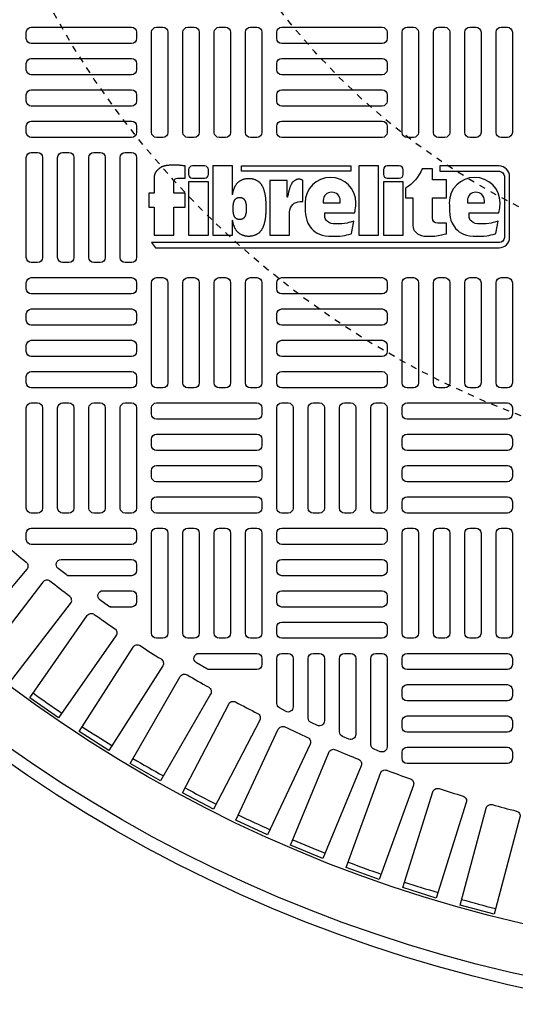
# Model space of a CAD drawing. Extents: x -169 to 7270, y -140 to 2984.
# Tile 665 of 718: x 6514 to 6522, y 1457 to 1472. Entities that reach past the tile are written whole.
import ezdxf

# ---------------------------------------------------------------- set-up
doc = ezdxf.new("R2010")
doc.units = 0
doc.header["$MEASUREMENT"] = 0
doc.linetypes.add('HIDDEN2', pattern=[0.28125, 0.1875, -0.09375])
doc.layers.get('DEFPOINTS').update_dxf_attribs({"linetype": 'CONTINUOUS'})
for name, color, linetype in [('TANK-MANHOLE-COVER-40', 2, 'CONTINUOUS'), ('TANK-MANHOLE-COVER-HATCH-40', 252, 'CONTINUOUS'), ('TANK-SLOPE', 3, 'CONTINUOUS')]:
    doc.layers.add(name, color=color, linetype=linetype)

msp = doc.modelspace()

# ---------------------------------------------------------------- linework, layer by layer
at = {"layer": 'DEFPOINTS', "color": 8, "linetype": 'HIDDEN2', "ltscale": 0.125}
msp.add_circle((6526.94351, 1479.01916), 14, dxfattribs=at)
msp.add_circle((6526.94351, 1479.01916), 14, dxfattribs=at)
at = {"layer": 'DEFPOINTS', "color": 8, "linetype": 'HIDDEN2', "ltscale": 0.5}
msp.add_circle((6526.94351, 1479.01916), 11, dxfattribs=at)
msp.add_circle((6526.94351, 1479.01916), 11, dxfattribs=at)
at = {"layer": 'TANK-MANHOLE-COVER-40', "color": 2}
for points in [[(6516.27442, 1469.65603), (6516.27442, 1469.40261), (6516.1929, 1469.40261), (6516.1929, 1469.1826), (6516.27442, 1469.1826), (6516.27442, 1468.74258), (6516.58441, 1468.74258), (6516.58441, 1469.1826), (6516.76264, 1469.1826), (6516.76264, 1469.40261), (6516.58441, 1469.40261), (6516.58441, 1469.57847, -0.41421356), (6516.644, 1469.63806), (6516.76264, 1469.63806), (6516.76264, 1469.82969)], [(6518.37104, 1469.34209), (6518.36525, 1469.34209), (6518.36525, 1469.60309), (6518.09403, 1469.60309), (6518.09403, 1468.74258), (6518.40402, 1468.74258), (6518.40402, 1469.10444, -0.41421356), (6518.57088, 1469.2713), (6518.61457, 1469.2713), (6518.61457, 1469.60309, 0.0155145), (6518.601, 1469.60992, 0.02473315), (6518.59216, 1469.61351, 0.00594575), (6518.5765, 1469.61878, 0.01286983), (6518.56917, 1469.62094, 0.04941398), (6518.55269, 1469.62364, 0.05392946), (6518.5374, 1469.62297, 0.03662736), (6518.5229, 1469.61965, 0.04256454), (6518.51103, 1469.61486, 0.00629057), (6518.50068, 1469.60946, 0.00887204), (6518.49345, 1469.60541, 0.00932127), (6518.48192, 1469.59837, 0.0097415), (6518.47114, 1469.59122, 0.02890609), (6518.46094, 1469.58325, 0.0276934), (6518.45131, 1469.57379, 0.02662994), (6518.44223, 1469.56271, 0.04164707), (6518.43745, 1469.55489, 0.00026461), (6518.4325, 1469.54504, 0.00016335), (6518.42449, 1469.52907, 0.00011601), (6518.41528, 1469.51067, 0.00066589), (6518.41368, 1469.50746, 0.03484259), (6518.41108, 1469.50117, 0.01415301), (6518.40624, 1469.48517, 0.00167588), (6518.40252, 1469.47129, -0.00303023), (6518.3988, 1469.45742, -0.00039822), (6518.39508, 1469.44393, 0.00072373), (6518.39136, 1469.43045, 0.0016601), (6518.38698, 1469.41422, 0.00669724), (6518.38596, 1469.41018, 0.00379394), (6518.38509, 1469.40644, 0.00069259), (6518.38055, 1469.38587, 0.00027186), (6518.38, 1469.38336, 0.00001963), (6518.37243, 1469.34871, 0.0026773), (6518.37136, 1469.34367, 0.00010127), (6518.37103, 1469.34209)]]:
    msp.add_lwpolyline(points, format="xyb", dxfattribs=at)
for points in [[(6520.76774, 1469.82969), (6520.76774, 1469.74627), (6521.70024, 1469.74627, -0.41421356), (6521.77876, 1469.66775), (6521.77876, 1468.7053, -0.41421356), (6521.70024, 1468.62678), (6516.23251, 1468.62678), (6516.29543, 1468.54336), (6521.69533, 1468.54336, 0.41421356), (6521.86219, 1468.71021), (6521.86219, 1469.66284, 0.41421356), (6521.69533, 1469.82969)], [(6516.87747, 1469.63806), (6517.06827, 1469.63806, 0.41421356), (6517.12787, 1469.69765), (6517.12787, 1469.7701, 0.41421356), (6517.06827, 1469.82969), (6516.87747, 1469.82969, 0.41421356), (6516.81788, 1469.7701), (6516.81788, 1469.69765, 0.41421356)], [(6519.93792, 1469.63806), (6520.12873, 1469.63806, 0.41421356), (6520.18832, 1469.69765), (6520.18832, 1469.7701, 0.41421356), (6520.12873, 1469.82969), (6519.93792, 1469.82969, 0.41421356), (6519.87833, 1469.7701), (6519.87833, 1469.69765, 0.41421356)], [(6520.86855, 1468.76586), (6520.86855, 1468.92941), (6520.73174, 1468.92941, -0.41421356), (6520.64831, 1469.01284), (6520.64831, 1469.32998), (6520.86855, 1469.32998), (6520.86855, 1469.61069), (6520.64831, 1469.61069), (6520.64831, 1469.78461), (6520.48889, 1469.78461, -0.16186788), (6520.22693, 1469.48171), (6520.22693, 1469.32872), (6520.33832, 1469.32872), (6520.33832, 1468.894), (6520.34454, 1468.86155), (6520.35208, 1468.83607), (6520.36368, 1468.81579), (6520.37875, 1468.79783), (6520.39615, 1468.78103), (6520.41644, 1468.76423), (6520.43499, 1468.75206), (6520.4779, 1468.73468), (6520.51443, 1468.72773), (6520.54632, 1468.72426), (6520.57357, 1468.72426), (6520.61009, 1468.72426), (6520.64778, 1468.72426), (6520.67909, 1468.72657), (6520.71156, 1468.73063), (6520.73765, 1468.73584), (6520.76606, 1468.7428), (6520.79563, 1468.74917), (6520.83274, 1468.75786)], [(6519.41413, 1468.96268), (6519.36259, 1468.94821), (6519.33511, 1468.93997), (6519.30672, 1468.93265), (6519.26824, 1468.92533), (6519.22519, 1468.92075), (6519.17298, 1468.91892), (6519.1345, 1468.91801), (6519.09145, 1468.92167), (6519.05664, 1468.92808), (6519.02183, 1468.93997), (6518.99527, 1468.96011), (6518.97781, 1468.97763), (6518.96328, 1469.00269), (6518.95853, 1469.02099), (6518.95853, 1469.09436), (6519.42511, 1469.09436), (6519.43259, 1469.11697), (6519.4361, 1469.13801), (6519.44117, 1469.17151), (6519.44429, 1469.19684), (6519.44546, 1469.22099), (6519.44637, 1469.25017, 1), (6518.64818, 1469.25017), (6518.6487, 1469.21022), (6518.64963, 1469.16124), (6518.6487, 1469.11965), (6518.6561, 1469.06697), (6518.6635, 1469.02168), (6518.67275, 1468.98009), (6518.69033, 1468.93203), (6518.70605, 1468.90338), (6518.72733, 1468.87381), (6518.74768, 1468.84608), (6518.77543, 1468.81836), (6518.8041, 1468.7971), (6518.83833, 1468.77492), (6518.87255, 1468.75828), (6518.91695, 1468.74165), (6518.96505, 1468.73148), (6519.02333, 1468.72501), (6519.08438, 1468.72409), (6519.13618, 1468.72409), (6519.1926, 1468.72778), (6519.23608, 1468.73333), (6519.27123, 1468.73795), (6519.30268, 1468.74627), (6519.33505, 1468.75366), (6519.37113, 1468.76475), (6519.37855, 1468.76821)], [(6521.22458, 1469.02099), (6521.22458, 1469.09436), (6521.69116, 1469.09436), (6521.69864, 1469.11697), (6521.70215, 1469.13801), (6521.70722, 1469.17151), (6521.71034, 1469.19684), (6521.71151, 1469.22099), (6521.71242, 1469.25017, 1), (6520.91423, 1469.25017), (6520.91476, 1469.21022), (6520.91568, 1469.16124), (6520.91476, 1469.11965), (6520.92216, 1469.06697), (6520.92956, 1469.02168), (6520.93881, 1468.98009), (6520.95638, 1468.93203), (6520.97211, 1468.90338), (6520.99338, 1468.87381), (6521.01373, 1468.84608), (6521.04148, 1468.81836), (6521.07016, 1468.7971), (6521.10438, 1468.77492), (6521.13861, 1468.75828), (6521.18301, 1468.74165), (6521.23111, 1468.73148), (6521.28938, 1468.72501), (6521.35043, 1468.72409), (6521.40223, 1468.72409), (6521.45866, 1468.72778), (6521.50213, 1468.73333), (6521.53728, 1468.73795), (6521.56873, 1468.74627), (6521.60111, 1468.75366), (6521.63718, 1468.76475), (6521.6446, 1468.76821), (6521.68018, 1468.96268), (6521.62865, 1468.94821), (6521.60117, 1468.93997), (6521.57277, 1468.93265), (6521.5343, 1468.92533), (6521.49124, 1468.92075), (6521.43903, 1468.91892), (6521.40056, 1468.91801), (6521.3575, 1468.92167), (6521.32269, 1468.92808), (6521.28788, 1468.93997), (6521.26132, 1468.96011), (6521.24386, 1468.97763), (6521.22934, 1469.00269)], [(6519.19934, 1469.25017), (6519.19934, 1469.28485, 1), (6518.93258, 1469.28485), (6518.93258, 1469.25017)], [(6521.46539, 1469.25017), (6521.46539, 1469.28485, 1), (6521.19863, 1469.28485), (6521.19863, 1469.25017)]]:
    msp.add_lwpolyline(points, format="xyb", close=True, dxfattribs=at)
for points in [[(6516.76264, 1469.82969), (6516.74498, 1469.832), (6516.72954, 1469.83397), (6516.71602, 1469.83566), (6516.70412, 1469.83707), (6516.69354, 1469.83825), (6516.68398, 1469.83923), (6516.67516, 1469.84003), (6516.66676, 1469.84068), (6516.65854, 1469.84121), (6516.65044, 1469.84163), (6516.64243, 1469.84197), (6516.6345, 1469.84222), (6516.62662, 1469.84241), (6516.61879, 1469.84255), (6516.61098, 1469.84264), (6516.60318, 1469.84271), (6516.59535, 1469.84276), (6516.5875, 1469.84279), (6516.57959, 1469.84278), (6516.5716, 1469.84273), (6516.56352, 1469.84263), (6516.55532, 1469.84247), (6516.54699, 1469.84224), (6516.5385, 1469.84193), (6516.52985, 1469.84153), (6516.52111, 1469.84105), (6516.51237, 1469.84048), (6516.50371, 1469.83983), (6516.49522, 1469.8391), (6516.48698, 1469.8383), (6516.47909, 1469.83741), (6516.47162, 1469.83645), (6516.46465, 1469.83542), (6516.45813, 1469.83431), (6516.45202, 1469.83314), (6516.44627, 1469.83191), (6516.44082, 1469.83062), (6516.43561, 1469.82928), (6516.4306, 1469.82788), (6516.42574, 1469.82644), (6516.42096, 1469.82494), (6516.41627, 1469.82339), (6516.41166, 1469.82177), (6516.40712, 1469.82006), (6516.40264, 1469.81825), (6516.39823, 1469.81631), (6516.39387, 1469.81425), (6516.38956, 1469.81204), (6516.3853, 1469.80968), (6516.3811, 1469.80718), (6516.377, 1469.8046), (6516.37302, 1469.80195), (6516.36917, 1469.79927), (6516.36549, 1469.79659), (6516.36199, 1469.79395), (6516.35871, 1469.79138), (6516.35564, 1469.78891), (6516.35276, 1469.7865), (6516.34999, 1469.78411), (6516.34729, 1469.78172), (6516.3446, 1469.77929), (6516.34186, 1469.77677), (6516.33901, 1469.77414), (6516.336, 1469.77136), (6516.33278, 1469.76839), (6516.3294, 1469.76524), (6516.3259, 1469.76193), (6516.32233, 1469.75847), (6516.31875, 1469.75486), (6516.31521, 1469.75113), (6516.31175, 1469.74729), (6516.30843, 1469.74335), (6516.3053, 1469.73931), (6516.30234, 1469.73514), (6516.29955, 1469.73083), (6516.2969, 1469.72632), (6516.2944, 1469.72159), (6516.29203, 1469.7166), (6516.28977, 1469.71132), (6516.28761, 1469.70571), (6516.28554, 1469.69977), (6516.28357, 1469.69356), (6516.28171, 1469.68718), (6516.27997, 1469.68073), (6516.27836, 1469.67429), (6516.27689, 1469.66796), (6516.27557, 1469.66185), (6516.27442, 1469.65603)], [(6517.50753, 1469.37793), (6517.50753, 1469.82969), (6517.19754, 1469.82969), (6517.19754, 1468.74258), (6517.50753, 1468.74258), (6517.50753, 1468.98059)], [(6517.50753, 1469.37793), (6517.50834, 1469.3823), (6517.51009, 1469.39109), (6517.51192, 1469.39985), (6517.51385, 1469.40852), (6517.51584, 1469.41705), (6517.51788, 1469.42539), (6517.51999, 1469.43354), (6517.52217, 1469.4415), (6517.52443, 1469.44927), (6517.52677, 1469.45687), (6517.5292, 1469.46429), (6517.53174, 1469.47154), (6517.5344, 1469.47863), (6517.53717, 1469.48556), (6517.54006, 1469.49234), (6517.54309, 1469.49897), (6517.54624, 1469.50547), (6517.54954, 1469.51185), (6517.55298, 1469.5181), (6517.55658, 1469.52425), (6517.56032, 1469.5303), (6517.56423, 1469.53625), (6517.56829, 1469.54209), (6517.5725, 1469.5478), (6517.57686, 1469.55337), (6517.58137, 1469.55878), (6517.58602, 1469.56402), (6517.59082, 1469.56906), (6517.59574, 1469.5739), (6517.60081, 1469.57851), (6517.60602, 1469.58292), (6517.6114, 1469.58712), (6517.61696, 1469.59115), (6517.62272, 1469.59501), (6517.6287, 1469.59872), (6517.6349, 1469.6023), (6517.64136, 1469.60575), (6517.64808, 1469.60909), (6517.65503, 1469.61231), (6517.66219, 1469.61538), (6517.66952, 1469.61829), (6517.677, 1469.62101), (6517.6846, 1469.62354), (6517.69228, 1469.62584), (6517.70002, 1469.62791), (6517.70779, 1469.62972), (6517.71559, 1469.63127), (6517.72341, 1469.63258), (6517.73124, 1469.63364), (6517.73909, 1469.63445), (6517.74694, 1469.63503), (6517.75481, 1469.63538), (6517.76267, 1469.63549), (6517.77054, 1469.63538), (6517.7784, 1469.63503), (6517.78626, 1469.63445), (6517.79411, 1469.63364), (6517.80194, 1469.63258), (6517.80975, 1469.63127), (6517.81755, 1469.62972), (6517.82532, 1469.62791), (6517.83306, 1469.62584), (6517.84075, 1469.62354), (6517.84834, 1469.62101), (6517.85582, 1469.61829), (6517.86316, 1469.61538), (6517.87031, 1469.61231), (6517.87727, 1469.60909), (6517.88398, 1469.60575), (6517.89044, 1469.6023), (6517.89665, 1469.59872), (6517.90263, 1469.59501), (6517.90839, 1469.59115), (6517.91395, 1469.58712), (6517.91933, 1469.58292), (6517.92454, 1469.57851), (6517.9296, 1469.5739), (6517.93453, 1469.56906), (6517.93932, 1469.56402), (6517.94397, 1469.55878), (6517.94848, 1469.55337), (6517.95284, 1469.5478), (6517.95706, 1469.54209), (6517.96112, 1469.53625), (6517.96502, 1469.5303), (6517.96877, 1469.52425), (6517.97236, 1469.5181), (6517.9758, 1469.51185), (6517.9791, 1469.50547), (6517.98226, 1469.49897), (6517.98528, 1469.49234), (6517.98818, 1469.48556), (6517.99095, 1469.47863), (6517.9936, 1469.47154), (6517.99614, 1469.46429), (6517.99858, 1469.45687), (6518.00092, 1469.44927), (6518.00318, 1469.4415), (6518.00535, 1469.43354), (6518.00746, 1469.42539), (6518.00951, 1469.41705), (6518.0115, 1469.40852), (6518.01342, 1469.39985), (6518.01526, 1469.39109), (6518.017, 1469.3823), (6518.01863, 1469.37354), (6518.02013, 1469.36486), (6518.02149, 1469.35632), (6518.02269, 1469.34797), (6518.02372, 1469.33986), (6518.0246, 1469.33198), (6518.02536, 1469.32428), (6518.02602, 1469.31674), (6518.0266, 1469.30933), (6518.02713, 1469.30201), (6518.02762, 1469.29475), (6518.02811, 1469.28753), (6518.02861, 1469.28031), (6518.02912, 1469.27311), (6518.02963, 1469.26594), (6518.03014, 1469.25881), (6518.03063, 1469.25173), (6518.0311, 1469.24473), (6518.03155, 1469.23781), (6518.03195, 1469.23099), (6518.03231, 1469.22428), (6518.03263, 1469.21766), (6518.0329, 1469.21113), (6518.03312, 1469.20467), (6518.0333, 1469.19827), (6518.03343, 1469.19191), (6518.0335, 1469.18558), (6518.03353, 1469.17926), (6518.0335, 1469.17294), (6518.03343, 1469.16661), (6518.0333, 1469.16025), (6518.03312, 1469.15385), (6518.0329, 1469.14739), (6518.03263, 1469.14086), (6518.03231, 1469.13425), (6518.03195, 1469.12753), (6518.03155, 1469.12071), (6518.0311, 1469.11379), (6518.03063, 1469.10679), (6518.03014, 1469.09972), (6518.02963, 1469.09259), (6518.02912, 1469.08541), (6518.02861, 1469.07821), (6518.02811, 1469.07099), (6518.02762, 1469.06377), (6518.02713, 1469.05652), (6518.0266, 1469.0492), (6518.02602, 1469.04178), (6518.02536, 1469.03424), (6518.0246, 1469.02655), (6518.02372, 1469.01866), (6518.02269, 1469.01055), (6518.02149, 1469.00221), (6518.02013, 1468.99367), (6518.01863, 1468.98499), (6518.017, 1468.97622), (6518.01526, 1468.96743), (6518.01342, 1468.95868), (6518.0115, 1468.95), (6518.00951, 1468.94147), (6518.00746, 1468.93313), (6518.00535, 1468.92498), (6518.00318, 1468.91702), (6518.00092, 1468.90925), (6517.99858, 1468.90165), (6517.99614, 1468.89423), (6517.9936, 1468.88698), (6517.99095, 1468.87989), (6517.98818, 1468.87296), (6517.98528, 1468.86619), (6517.98226, 1468.85955), (6517.9791, 1468.85305), (6517.9758, 1468.84668), (6517.97236, 1468.84042), (6517.96877, 1468.83427), (6517.96502, 1468.82822), (6517.96112, 1468.82228), (6517.95706, 1468.81644), (6517.95284, 1468.81072), (6517.94848, 1468.80515), (6517.94397, 1468.79974), (6517.93932, 1468.7945), (6517.93453, 1468.78946), (6517.9296, 1468.78462), (6517.92454, 1468.78001), (6517.91933, 1468.77561), (6517.91395, 1468.7714), (6517.90839, 1468.76737), (6517.90263, 1468.76351), (6517.89665, 1468.7598), (6517.89044, 1468.75623), (6517.88398, 1468.75277), (6517.87727, 1468.74943), (6517.87031, 1468.74622), (6517.86316, 1468.74315), (6517.85582, 1468.74024), (6517.84834, 1468.73751), (6517.84075, 1468.73499), (6517.83306, 1468.73268), (6517.82532, 1468.73062), (6517.81755, 1468.72881), (6517.80975, 1468.72725), (6517.80194, 1468.72594), (6517.79411, 1468.72489), (6517.78626, 1468.72407), (6517.7784, 1468.72349), (6517.77054, 1468.72315), (6517.76267, 1468.72303), (6517.75481, 1468.72315), (6517.74694, 1468.72349), (6517.73909, 1468.72407), (6517.73124, 1468.72489), (6517.72341, 1468.72594), (6517.71559, 1468.72725), (6517.70779, 1468.72881), (6517.70002, 1468.73062), (6517.69228, 1468.73268), (6517.6846, 1468.73499), (6517.677, 1468.73751), (6517.66952, 1468.74024), (6517.66219, 1468.74315), (6517.65503, 1468.74622), (6517.64808, 1468.74943), (6517.64136, 1468.75277), (6517.6349, 1468.75623), (6517.6287, 1468.7598), (6517.62272, 1468.76351), (6517.61696, 1468.76737), (6517.6114, 1468.7714), (6517.60602, 1468.77561), (6517.60081, 1468.78001), (6517.59574, 1468.78462), (6517.59082, 1468.78946), (6517.58602, 1468.7945), (6517.58137, 1468.79974), (6517.57686, 1468.80515), (6517.5725, 1468.81072), (6517.56829, 1468.81644), (6517.56423, 1468.82228), (6517.56032, 1468.82822), (6517.55658, 1468.83427), (6517.55298, 1468.84042), (6517.54954, 1468.84668), (6517.54624, 1468.85305), (6517.54309, 1468.85955), (6517.54006, 1468.86619), (6517.53717, 1468.87296), (6517.5344, 1468.87989), (6517.53174, 1468.88698), (6517.5292, 1468.89423), (6517.52677, 1468.90165), (6517.52443, 1468.90925), (6517.52217, 1468.91702), (6517.51999, 1468.92498), (6517.51788, 1468.93313), (6517.51584, 1468.94147), (6517.51385, 1468.95), (6517.51192, 1468.95868), (6517.51009, 1468.96743), (6517.50834, 1468.97622), (6517.50753, 1468.98059)]]:
    msp.add_lwpolyline(points, dxfattribs=at)
for points in [[(6517.6481, 1469.74627), (6517.6481, 1469.82969), (6519.36636, 1469.82969), (6519.36636, 1469.74627)], [(6519.49275, 1468.74258), (6519.80273, 1468.74258), (6519.80273, 1469.82969), (6519.49275, 1469.82969)], [(6516.81788, 1468.74258), (6517.12787, 1468.74258), (6517.12787, 1469.58184), (6516.81788, 1469.58184)], [(6519.87833, 1468.74258), (6520.18832, 1468.74258), (6520.18832, 1469.58184), (6519.87833, 1469.58184)], [(6517.72347, 1469.14156), (6517.72331, 1469.13896), (6517.72314, 1469.13632), (6517.72296, 1469.13364), (6517.72277, 1469.13094), (6517.72258, 1469.12821), (6517.72238, 1469.12547), (6517.72219, 1469.12272), (6517.722, 1469.11996), (6517.72181, 1469.1172), (6517.72162, 1469.11443), (6517.72142, 1469.11164), (6517.7212, 1469.1088), (6517.72095, 1469.10592), (6517.72066, 1469.10298), (6517.72032, 1469.09997), (6517.71993, 1469.09687), (6517.71947, 1469.09368), (6517.71895, 1469.09042), (6517.71838, 1469.0871), (6517.71775, 1469.08376), (6517.71709, 1469.0804), (6517.71639, 1469.07705), (6517.71565, 1469.07374), (6517.71489, 1469.07048), (6517.71411, 1469.06729), (6517.7133, 1469.06418), (6517.71247, 1469.06114), (6517.71161, 1469.05817), (6517.71072, 1469.05527), (6517.70978, 1469.05243), (6517.70881, 1469.04966), (6517.7078, 1469.04695), (6517.70674, 1469.04431), (6517.70564, 1469.04172), (6517.70448, 1469.03918), (6517.70327, 1469.0367), (6517.70201, 1469.03426), (6517.7007, 1469.03187), (6517.69933, 1469.02952), (6517.6979, 1469.02721), (6517.6964, 1469.02494), (6517.69485, 1469.02271), (6517.69324, 1469.02053), (6517.69158, 1469.0184), (6517.68985, 1469.01633), (6517.68808, 1469.01433), (6517.68625, 1469.0124), (6517.68436, 1469.01056), (6517.68243, 1469.00879), (6517.68044, 1469.00711), (6517.67838, 1469.0055), (6517.67626, 1469.00397), (6517.67406, 1469.00249), (6517.67177, 1469.00107), (6517.6694, 1468.99971), (6517.66693, 1468.99839), (6517.66437, 1468.99711), (6517.66171, 1468.99588), (6517.65898, 1468.99471), (6517.65618, 1468.9936), (6517.65332, 1468.99256), (6517.65042, 1468.99159), (6517.64748, 1468.99071), (6517.64452, 1468.98992), (6517.64155, 1468.98923), (6517.63858, 1468.98864), (6517.63559, 1468.98814), (6517.6326, 1468.98773), (6517.6296, 1468.98742), (6517.6266, 1468.9872), (6517.62359, 1468.98707), (6517.62059, 1468.98703), (6517.61758, 1468.98707), (6517.61458, 1468.9872), (6517.61158, 1468.98742), (6517.60858, 1468.98773), (6517.60559, 1468.98814), (6517.6026, 1468.98864), (6517.59962, 1468.98923), (6517.59665, 1468.98992), (6517.5937, 1468.99071), (6517.59076, 1468.99159), (6517.58786, 1468.99256), (6517.585, 1468.9936), (6517.5822, 1468.99471), (6517.57946, 1468.99588), (6517.57681, 1468.99711), (6517.57424, 1468.99839), (6517.57178, 1468.99971), (6517.5694, 1469.00107), (6517.56712, 1469.00249), (6517.56492, 1469.00397), (6517.56279, 1469.0055), (6517.56074, 1469.00711), (6517.55875, 1469.00879), (6517.55681, 1469.01056), (6517.55493, 1469.0124), (6517.5531, 1469.01433), (6517.55132, 1469.01633), (6517.5496, 1469.0184), (6517.54793, 1469.02053), (6517.54632, 1469.02271), (6517.54477, 1469.02494), (6517.54328, 1469.02721), (6517.54185, 1469.02952), (6517.54048, 1469.03187), (6517.53916, 1469.03426), (6517.5379, 1469.0367), (6517.5367, 1469.03918), (6517.53554, 1469.04172), (6517.53443, 1469.04431), (6517.53338, 1469.04695), (6517.53236, 1469.04966), (6517.53139, 1469.05243), (6517.53046, 1469.05527), (6517.52957, 1469.05817), (6517.5287, 1469.06114), (6517.52787, 1469.06418), (6517.52707, 1469.06729), (6517.52629, 1469.07048), (6517.52553, 1469.07374), (6517.52479, 1469.07705), (6517.52409, 1469.0804), (6517.52342, 1469.08376), (6517.5228, 1469.0871), (6517.52223, 1469.09042), (6517.52171, 1469.09368), (6517.52125, 1469.09687), (6517.52086, 1469.09997), (6517.52052, 1469.10298), (6517.52023, 1469.10592), (6517.51998, 1469.1088), (6517.51976, 1469.11164), (6517.51955, 1469.11443), (6517.51937, 1469.1172), (6517.51918, 1469.11996), (6517.51899, 1469.12272), (6517.51879, 1469.12547), (6517.5186, 1469.12821), (6517.5184, 1469.13094), (6517.51821, 1469.13364), (6517.51803, 1469.13632), (6517.51787, 1469.13896), (6517.51771, 1469.14156), (6517.51757, 1469.14413), (6517.51745, 1469.14666), (6517.51735, 1469.14915), (6517.51726, 1469.15162), (6517.5172, 1469.15406), (6517.51715, 1469.15649), (6517.51712, 1469.15891), (6517.51711, 1469.16133), (6517.51712, 1469.16374), (6517.51715, 1469.16616), (6517.5172, 1469.16859), (6517.51726, 1469.17104), (6517.51735, 1469.1735), (6517.51745, 1469.176), (6517.51757, 1469.17852), (6517.51771, 1469.18109), (6517.51787, 1469.18369), (6517.51803, 1469.18634), (6517.51821, 1469.18901), (6517.5184, 1469.19172), (6517.5186, 1469.19444), (6517.51879, 1469.19718), (6517.51899, 1469.19993), (6517.51918, 1469.20269), (6517.51937, 1469.20545), (6517.51955, 1469.20822), (6517.51976, 1469.21102), (6517.51998, 1469.21385), (6517.52023, 1469.21673), (6517.52052, 1469.21967), (6517.52086, 1469.22268), (6517.52125, 1469.22578), (6517.52171, 1469.22897), (6517.52223, 1469.23223), (6517.5228, 1469.23555), (6517.52342, 1469.2389), (6517.52409, 1469.24225), (6517.52479, 1469.2456), (6517.52553, 1469.24891), (6517.52629, 1469.25217), (6517.52707, 1469.25536), (6517.52787, 1469.25847), (6517.5287, 1469.26151), (6517.52957, 1469.26448), (6517.53046, 1469.26739), (6517.53139, 1469.27022), (6517.53236, 1469.27299), (6517.53338, 1469.2757), (6517.53443, 1469.27835), (6517.53554, 1469.28094), (6517.5367, 1469.28347), (6517.5379, 1469.28595), (6517.53916, 1469.28839), (6517.54048, 1469.29078), (6517.54185, 1469.29313), (6517.54328, 1469.29544), (6517.54477, 1469.29771), (6517.54632, 1469.29994), (6517.54793, 1469.30213), (6517.5496, 1469.30425), (6517.55132, 1469.30632), (6517.5531, 1469.30832), (6517.55493, 1469.31025), (6517.55681, 1469.3121), (6517.55875, 1469.31386), (6517.56074, 1469.31554), (6517.56279, 1469.31715), (6517.56492, 1469.31869), (6517.56712, 1469.32016), (6517.5694, 1469.32158), (6517.57178, 1469.32295), (6517.57424, 1469.32426), (6517.57681, 1469.32554), (6517.57946, 1469.32677), (6517.5822, 1469.32794), (6517.585, 1469.32905), (6517.58786, 1469.3301), (6517.59076, 1469.33106), (6517.5937, 1469.33194), (6517.59665, 1469.33273), (6517.59962, 1469.33342), (6517.6026, 1469.33402), (6517.60559, 1469.33451), (6517.60858, 1469.33492), (6517.61158, 1469.33523), (6517.61458, 1469.33545), (6517.61758, 1469.33558), (6517.62059, 1469.33563), (6517.62359, 1469.33558), (6517.6266, 1469.33545), (6517.6296, 1469.33523), (6517.6326, 1469.33492), (6517.63559, 1469.33451), (6517.63858, 1469.33402), (6517.64155, 1469.33342), (6517.64452, 1469.33273), (6517.64748, 1469.33194), (6517.65042, 1469.33106), (6517.65332, 1469.3301), (6517.65618, 1469.32905), (6517.65898, 1469.32794), (6517.66171, 1469.32677), (6517.66437, 1469.32554), (6517.66693, 1469.32426), (6517.6694, 1469.32295), (6517.67177, 1469.32158), (6517.67406, 1469.32016), (6517.67626, 1469.31869), (6517.67838, 1469.31715), (6517.68044, 1469.31554), (6517.68243, 1469.31386), (6517.68436, 1469.3121), (6517.68625, 1469.31025), (6517.68808, 1469.30832), (6517.68985, 1469.30632), (6517.69158, 1469.30425), (6517.69324, 1469.30213), (6517.69485, 1469.29994), (6517.6964, 1469.29771), (6517.6979, 1469.29544), (6517.69933, 1469.29313), (6517.7007, 1469.29078), (6517.70201, 1469.28839), (6517.70327, 1469.28595), (6517.70448, 1469.28347), (6517.70564, 1469.28094), (6517.70674, 1469.27835), (6517.7078, 1469.2757), (6517.70881, 1469.27299), (6517.70978, 1469.27022), (6517.71072, 1469.26739), (6517.71161, 1469.26448), (6517.71247, 1469.26151), (6517.7133, 1469.25847), (6517.71411, 1469.25536), (6517.71489, 1469.25217), (6517.71565, 1469.24891), (6517.71639, 1469.2456), (6517.71709, 1469.24225), (6517.71775, 1469.2389), (6517.71838, 1469.23555), (6517.71895, 1469.23223), (6517.71947, 1469.22897), (6517.71993, 1469.22578), (6517.72032, 1469.22268), (6517.72066, 1469.21967), (6517.72095, 1469.21673), (6517.7212, 1469.21385), (6517.72142, 1469.21102), (6517.72162, 1469.20822), (6517.72181, 1469.20545), (6517.722, 1469.20269), (6517.72219, 1469.19993), (6517.72238, 1469.19718), (6517.72258, 1469.19444), (6517.72277, 1469.19172), (6517.72296, 1469.18901), (6517.72314, 1469.18634), (6517.72331, 1469.18369), (6517.72347, 1469.18109), (6517.7236, 1469.17852), (6517.72373, 1469.176), (6517.72383, 1469.1735), (6517.72391, 1469.17104), (6517.72398, 1469.16859), (6517.72403, 1469.16616), (6517.72406, 1469.16374), (6517.72407, 1469.16133), (6517.72406, 1469.15891), (6517.72403, 1469.15649), (6517.72398, 1469.15406), (6517.72391, 1469.15162), (6517.72383, 1469.14915), (6517.72373, 1469.14666), (6517.7236, 1469.14413)]]:
    msp.add_lwpolyline(points, close=True, dxfattribs=at)
at = {"layer": 'TANK-MANHOLE-COVER-40', "color": 4, "linetype": 'Continuous'}
msp.add_circle((6526.94428, 1479.01916), 22.63902, dxfattribs=at)
at = {"layer": 'TANK-MANHOLE-COVER-40', "color": 1, "linetype": 'Continuous'}
msp.add_circle((6526.94428, 1479.01916), 22.44094, dxfattribs=at)
at = {"layer": 'TANK-MANHOLE-COVER-40', "color": 2, "linetype": 'Continuous'}
msp.add_circle((6526.94428, 1479.01916), 21.65354, dxfattribs=at)
at = {"layer": 'TANK-MANHOLE-COVER-HATCH-40', "linetype": 'Continuous', "flags": 128}
for points in [[(6515.99939, 1471.83412, -0.41421356), (6515.92065, 1471.75538), (6514.34585, 1471.75538, -0.41421356), (6514.26711, 1471.83412), (6514.26711, 1471.93255, -0.41421356), (6514.34585, 1472.01129), (6515.92065, 1472.01129, -0.41421356), (6515.99939, 1471.93255)], [(6516.41278, 1472.01129, -0.41421356), (6516.49152, 1471.93255), (6516.49152, 1470.35774, -0.41421356), (6516.41278, 1470.279), (6516.31435, 1470.279, -0.41421356), (6516.23561, 1470.35774), (6516.23561, 1471.93255, -0.41421356), (6516.31435, 1472.01129)], [(6516.90491, 1472.01129, -0.41421356), (6516.98365, 1471.93255), (6516.98365, 1470.35774, -0.41421356), (6516.90491, 1470.279), (6516.80648, 1470.279, -0.41421356), (6516.72774, 1470.35774), (6516.72774, 1471.93255, -0.41421356), (6516.80648, 1472.01129)], [(6517.39703, 1472.01129, -0.41421356), (6517.47577, 1471.93255), (6517.47577, 1470.35774, -0.41421356), (6517.39703, 1470.279), (6517.29861, 1470.279, -0.41421356), (6517.21987, 1470.35774), (6517.21987, 1471.93255, -0.41421356), (6517.29861, 1472.01129)], [(6517.88916, 1472.01129, -0.41421356), (6517.9679, 1471.93255), (6517.9679, 1470.35774, -0.41421356), (6517.88916, 1470.279), (6517.79073, 1470.279, -0.41421356), (6517.71199, 1470.35774), (6517.71199, 1471.93255, -0.41421356), (6517.79073, 1472.01129)], [(6519.9364, 1471.83412, -0.41421356), (6519.85766, 1471.75538), (6518.28286, 1471.75538, -0.41421356), (6518.20412, 1471.83412), (6518.20412, 1471.93255, -0.41421356), (6518.28286, 1472.01129), (6519.85766, 1472.01129, -0.41421356), (6519.9364, 1471.93255)], [(6520.34979, 1472.01129, -0.41421356), (6520.42853, 1471.93255), (6520.42853, 1470.35774, -0.41421356), (6520.34979, 1470.279), (6520.25136, 1470.279, -0.41421356), (6520.17262, 1470.35774), (6520.17262, 1471.93255, -0.41421356), (6520.25136, 1472.01129)], [(6520.84191, 1472.01129, -0.41421356), (6520.92065, 1471.93255), (6520.92065, 1470.35774, -0.41421356), (6520.84191, 1470.279), (6520.74349, 1470.279, -0.41421356), (6520.66475, 1470.35774), (6520.66475, 1471.93255, -0.41421356), (6520.74349, 1472.01129)], [(6521.33404, 1472.01129, -0.41421356), (6521.41278, 1471.93255), (6521.41278, 1470.35774, -0.41421356), (6521.33404, 1470.279), (6521.23561, 1470.279, -0.41421356), (6521.15687, 1470.35774), (6521.15687, 1471.93255, -0.41421356), (6521.23561, 1472.01129)], [(6521.82617, 1472.01129, -0.41421356), (6521.90491, 1471.93255), (6521.90491, 1470.35774, -0.41421356), (6521.82617, 1470.279), (6521.72774, 1470.279, -0.41421356), (6521.649, 1470.35774), (6521.649, 1471.93255, -0.41421356), (6521.72774, 1472.01129)], [(6515.99939, 1471.34199, -0.41421356), (6515.92065, 1471.26325), (6514.34585, 1471.26325, -0.41421356), (6514.26711, 1471.34199), (6514.26711, 1471.44042, -0.41421356), (6514.34585, 1471.51916), (6515.92065, 1471.51916, -0.41421356), (6515.99939, 1471.44042)], [(6519.9364, 1471.34199, -0.41421356), (6519.85766, 1471.26325), (6518.28286, 1471.26325, -0.41421356), (6518.20412, 1471.34199), (6518.20412, 1471.44042, -0.41421356), (6518.28286, 1471.51916), (6519.85766, 1471.51916, -0.41421356), (6519.9364, 1471.44042)], [(6515.99939, 1470.84987, -0.41421356), (6515.92065, 1470.77113), (6514.34585, 1470.77113, -0.41421356), (6514.26711, 1470.84987), (6514.26711, 1470.94829, -0.41421356), (6514.34585, 1471.02703), (6515.92065, 1471.02703, -0.41421356), (6515.99939, 1470.94829)], [(6519.9364, 1470.84987, -0.41421356), (6519.85766, 1470.77113), (6518.28286, 1470.77113, -0.41421356), (6518.20412, 1470.84987), (6518.20412, 1470.94829, -0.41421356), (6518.28286, 1471.02703), (6519.85766, 1471.02703, -0.41421356), (6519.9364, 1470.94829)], [(6515.99939, 1470.35774, -0.41421356), (6515.92065, 1470.279), (6514.34585, 1470.279, -0.41421356), (6514.26711, 1470.35774), (6514.26711, 1470.45617, -0.41421356), (6514.34585, 1470.53491), (6515.92065, 1470.53491, -0.41421356), (6515.99939, 1470.45617)], [(6519.9364, 1470.35774, -0.41421356), (6519.85766, 1470.279), (6518.28286, 1470.279, -0.41421356), (6518.20412, 1470.35774), (6518.20412, 1470.45617, -0.41421356), (6518.28286, 1470.53491), (6519.85766, 1470.53491, -0.41421356), (6519.9364, 1470.45617)], [(6514.44428, 1470.04278, -0.41421356), (6514.52302, 1469.96404), (6514.52302, 1468.38924, -0.41421356), (6514.44428, 1468.3105), (6514.34585, 1468.3105, -0.41421356), (6514.26711, 1468.38924), (6514.26711, 1469.96404, -0.41421356), (6514.34585, 1470.04278)], [(6514.9364, 1470.04278, -0.41421356), (6515.01514, 1469.96404), (6515.01514, 1468.38924, -0.41421356), (6514.9364, 1468.3105), (6514.83798, 1468.3105, -0.41421356), (6514.75924, 1468.38924), (6514.75924, 1469.96404, -0.41421356), (6514.83798, 1470.04278)], [(6515.42853, 1470.04278, -0.41421356), (6515.50727, 1469.96404), (6515.50727, 1468.38924, -0.41421356), (6515.42853, 1468.3105), (6515.3301, 1468.3105, -0.41421356), (6515.25136, 1468.38924), (6515.25136, 1469.96404, -0.41421356), (6515.3301, 1470.04278)], [(6515.92065, 1470.04278, -0.41421356), (6515.99939, 1469.96404), (6515.99939, 1468.38924, -0.41421356), (6515.92065, 1468.3105), (6515.82223, 1468.3105, -0.41421356), (6515.74349, 1468.38924), (6515.74349, 1469.96404, -0.41421356), (6515.82223, 1470.04278)], [(6515.99939, 1467.89711, -0.41421356), (6515.92065, 1467.81837), (6514.34585, 1467.81837, -0.41421356), (6514.26711, 1467.89711), (6514.26711, 1467.99554, -0.41421356), (6514.34585, 1468.07428), (6515.92065, 1468.07428, -0.41421356), (6515.99939, 1467.99554)], [(6516.41278, 1468.07428, -0.41421356), (6516.49152, 1467.99554), (6516.49152, 1466.42073, -0.41421356), (6516.41278, 1466.34199), (6516.31435, 1466.34199, -0.41421356), (6516.23561, 1466.42073), (6516.23561, 1467.99554, -0.41421356), (6516.31435, 1468.07428)], [(6516.90491, 1468.07428, -0.41421356), (6516.98365, 1467.99554), (6516.98365, 1466.42073, -0.41421356), (6516.90491, 1466.34199), (6516.80648, 1466.34199, -0.41421356), (6516.72774, 1466.42073), (6516.72774, 1467.99554, -0.41421356), (6516.80648, 1468.07428)], [(6517.39703, 1468.07428, -0.41421356), (6517.47577, 1467.99554), (6517.47577, 1466.42073, -0.41421356), (6517.39703, 1466.34199), (6517.29861, 1466.34199, -0.41421356), (6517.21987, 1466.42073), (6517.21987, 1467.99554, -0.41421356), (6517.29861, 1468.07428)], [(6517.88916, 1468.07428, -0.41421356), (6517.9679, 1467.99554), (6517.9679, 1466.42073, -0.41421356), (6517.88916, 1466.34199), (6517.79073, 1466.34199, -0.41421356), (6517.71199, 1466.42073), (6517.71199, 1467.99554, -0.41421356), (6517.79073, 1468.07428)], [(6519.9364, 1467.89711, -0.41421356), (6519.85766, 1467.81837), (6518.28286, 1467.81837, -0.41421356), (6518.20412, 1467.89711), (6518.20412, 1467.99554, -0.41421356), (6518.28286, 1468.07428), (6519.85766, 1468.07428, -0.41421356), (6519.9364, 1467.99554)], [(6520.34979, 1468.07428, -0.41421356), (6520.42853, 1467.99554), (6520.42853, 1466.42073, -0.41421356), (6520.34979, 1466.34199), (6520.25136, 1466.34199, -0.41421356), (6520.17262, 1466.42073), (6520.17262, 1467.99554, -0.41421356), (6520.25136, 1468.07428)], [(6520.84191, 1468.07428, -0.41421356), (6520.92065, 1467.99554), (6520.92065, 1466.42073, -0.41421356), (6520.84191, 1466.34199), (6520.74349, 1466.34199, -0.41421356), (6520.66475, 1466.42073), (6520.66475, 1467.99554, -0.41421356), (6520.74349, 1468.07428)], [(6521.33404, 1468.07428, -0.41421356), (6521.41278, 1467.99554), (6521.41278, 1466.42073, -0.41421356), (6521.33404, 1466.34199), (6521.23561, 1466.34199, -0.41421356), (6521.15687, 1466.42073), (6521.15687, 1467.99554, -0.41421356), (6521.23561, 1468.07428)], [(6521.82617, 1468.07428, -0.41421356), (6521.90491, 1467.99554), (6521.90491, 1466.42073, -0.41421356), (6521.82617, 1466.34199), (6521.72774, 1466.34199, -0.41421356), (6521.649, 1466.42073), (6521.649, 1467.99554, -0.41421356), (6521.72774, 1468.07428)], [(6515.99939, 1467.40499, -0.41421356), (6515.92065, 1467.32625), (6514.34585, 1467.32625, -0.41421356), (6514.26711, 1467.40499), (6514.26711, 1467.50341, -0.41421356), (6514.34585, 1467.58215), (6515.92065, 1467.58215, -0.41421356), (6515.99939, 1467.50341)], [(6519.9364, 1467.40499, -0.41421356), (6519.85766, 1467.32625), (6518.28286, 1467.32625, -0.41421356), (6518.20412, 1467.40499), (6518.20412, 1467.50341, -0.41421356), (6518.28286, 1467.58215), (6519.85766, 1467.58215, -0.41421356), (6519.9364, 1467.50341)], [(6515.99939, 1466.91286, -0.41421356), (6515.92065, 1466.83412), (6514.34585, 1466.83412, -0.41421356), (6514.26711, 1466.91286), (6514.26711, 1467.01129, -0.41421356), (6514.34585, 1467.09003), (6515.92065, 1467.09003, -0.41421356), (6515.99939, 1467.01129)], [(6519.9364, 1466.91286, -0.41421356), (6519.85766, 1466.83412), (6518.28286, 1466.83412, -0.41421356), (6518.20412, 1466.91286), (6518.20412, 1467.01129, -0.41421356), (6518.28286, 1467.09003), (6519.85766, 1467.09003, -0.41421356), (6519.9364, 1467.01129)], [(6515.99939, 1466.42073, -0.41421356), (6515.92065, 1466.34199), (6514.34585, 1466.34199, -0.41421356), (6514.26711, 1466.42073), (6514.26711, 1466.51916, -0.41421356), (6514.34585, 1466.5979), (6515.92065, 1466.5979, -0.41421356), (6515.99939, 1466.51916)], [(6519.9364, 1466.42073, -0.41421356), (6519.85766, 1466.34199), (6518.28286, 1466.34199, -0.41421356), (6518.20412, 1466.42073), (6518.20412, 1466.51916, -0.41421356), (6518.28286, 1466.5979), (6519.85766, 1466.5979, -0.41421356), (6519.9364, 1466.51916)], [(6514.44428, 1466.10577, -0.41421356), (6514.52302, 1466.02703), (6514.52302, 1464.45223, -0.41421356), (6514.44428, 1464.37349), (6514.34585, 1464.37349, -0.41421356), (6514.26711, 1464.45223), (6514.26711, 1466.02703, -0.41421356), (6514.34585, 1466.10577)], [(6514.9364, 1466.10577, -0.41421356), (6515.01514, 1466.02703), (6515.01514, 1464.45223, -0.41421356), (6514.9364, 1464.37349), (6514.83798, 1464.37349, -0.41421356), (6514.75924, 1464.45223), (6514.75924, 1466.02703, -0.41421356), (6514.83798, 1466.10577)], [(6515.42853, 1466.10577, -0.41421356), (6515.50727, 1466.02703), (6515.50727, 1464.45223, -0.41421356), (6515.42853, 1464.37349), (6515.3301, 1464.37349, -0.41421356), (6515.25136, 1464.45223), (6515.25136, 1466.02703, -0.41421356), (6515.3301, 1466.10577)], [(6515.92065, 1466.10577, -0.41421356), (6515.99939, 1466.02703), (6515.99939, 1464.45223, -0.41421356), (6515.92065, 1464.37349), (6515.82223, 1464.37349, -0.41421356), (6515.74349, 1464.45223), (6515.74349, 1466.02703, -0.41421356), (6515.82223, 1466.10577)], [(6516.23561, 1466.02703, -0.41421356), (6516.31435, 1466.10577), (6517.88916, 1466.10577, -0.41421356), (6517.9679, 1466.02703), (6517.9679, 1465.92861, -0.41421356), (6517.88916, 1465.84987), (6516.31435, 1465.84987, -0.41421356), (6516.23561, 1465.92861)], [(6518.38128, 1466.10577, -0.41421356), (6518.46002, 1466.02703), (6518.46002, 1464.45223, -0.41421356), (6518.38128, 1464.37349), (6518.28286, 1464.37349, -0.41421356), (6518.20412, 1464.45223), (6518.20412, 1466.02703, -0.41421356), (6518.28286, 1466.10577)], [(6518.87341, 1466.10577, -0.41421356), (6518.95215, 1466.02703), (6518.95215, 1464.45223, -0.41421356), (6518.87341, 1464.37349), (6518.77498, 1464.37349, -0.41421356), (6518.69624, 1464.45223), (6518.69624, 1466.02703, -0.41421356), (6518.77498, 1466.10577)], [(6519.36554, 1466.10577, -0.41421356), (6519.44428, 1466.02703), (6519.44428, 1464.45223, -0.41421356), (6519.36554, 1464.37349), (6519.26711, 1464.37349, -0.41421356), (6519.18837, 1464.45223), (6519.18837, 1466.02703, -0.41421356), (6519.26711, 1466.10577)], [(6519.85766, 1466.10577, -0.41421356), (6519.9364, 1466.02703), (6519.9364, 1464.45223, -0.41421356), (6519.85766, 1464.37349), (6519.75924, 1464.37349, -0.41421356), (6519.6805, 1464.45223), (6519.6805, 1466.02703, -0.41421356), (6519.75924, 1466.10577)], [(6520.17262, 1466.02703, -0.41421356), (6520.25136, 1466.10577), (6521.82617, 1466.10577, -0.41421356), (6521.90491, 1466.02703), (6521.90491, 1465.92861, -0.41421356), (6521.82617, 1465.84987), (6520.25136, 1465.84987, -0.41421356), (6520.17262, 1465.92861)], [(6516.23561, 1465.53491, -0.41421356), (6516.31435, 1465.61365), (6517.88916, 1465.61365, -0.41421356), (6517.9679, 1465.53491), (6517.9679, 1465.43648, -0.41421356), (6517.88916, 1465.35774), (6516.31435, 1465.35774, -0.41421356), (6516.23561, 1465.43648)], [(6520.17262, 1465.53491, -0.41421356), (6520.25136, 1465.61365), (6521.82617, 1465.61365, -0.41421356), (6521.90491, 1465.53491), (6521.90491, 1465.43648, -0.41421356), (6521.82617, 1465.35774), (6520.25136, 1465.35774, -0.41421356), (6520.17262, 1465.43648)], [(6516.23561, 1465.04278, -0.41421356), (6516.31435, 1465.12152), (6517.88916, 1465.12152, -0.41421356), (6517.9679, 1465.04278), (6517.9679, 1464.94436, -0.41421356), (6517.88916, 1464.86562), (6516.31435, 1464.86562, -0.41421356), (6516.23561, 1464.94436)], [(6520.17262, 1465.04278, -0.41421356), (6520.25136, 1465.12152), (6521.82617, 1465.12152, -0.41421356), (6521.90491, 1465.04278), (6521.90491, 1464.94436, -0.41421356), (6521.82617, 1464.86562), (6520.25136, 1464.86562, -0.41421356), (6520.17262, 1464.94436)], [(6516.23561, 1464.55066, -0.41421356), (6516.31435, 1464.6294), (6517.88916, 1464.6294, -0.41421356), (6517.9679, 1464.55066), (6517.9679, 1464.45223, -0.41421356), (6517.88916, 1464.37349), (6516.31435, 1464.37349, -0.41421356), (6516.23561, 1464.45223)], [(6520.17262, 1464.55066, -0.41421356), (6520.25136, 1464.6294), (6521.82617, 1464.6294, -0.41421356), (6521.90491, 1464.55066), (6521.90491, 1464.45223, -0.41421356), (6521.82617, 1464.37349), (6520.25136, 1464.37349, -0.41421356), (6520.17262, 1464.45223)], [(6516.41278, 1464.13727, -0.41421356), (6516.49152, 1464.05853), (6516.49152, 1462.48373, -0.41421356), (6516.41278, 1462.40499), (6516.31435, 1462.40499, -0.41421356), (6516.23561, 1462.48373), (6516.23561, 1464.05853, -0.41421356), (6516.31435, 1464.13727)], [(6516.90491, 1464.13727, -0.41421356), (6516.98365, 1464.05853), (6516.98365, 1462.48373, -0.41421356), (6516.90491, 1462.40499), (6516.80648, 1462.40499, -0.41421356), (6516.72774, 1462.48373), (6516.72774, 1464.05853, -0.41421356), (6516.80648, 1464.13727)], [(6517.39703, 1464.13727, -0.41421356), (6517.47577, 1464.05853), (6517.47577, 1462.48373, -0.41421356), (6517.39703, 1462.40499), (6517.29861, 1462.40499, -0.41421356), (6517.21987, 1462.48373), (6517.21987, 1464.05853, -0.41421356), (6517.29861, 1464.13727)], [(6517.88916, 1464.13727, -0.41421356), (6517.9679, 1464.05853), (6517.9679, 1462.48373, -0.41421356), (6517.88916, 1462.40499), (6517.79073, 1462.40499, -0.41421356), (6517.71199, 1462.48373), (6517.71199, 1464.05853, -0.41421356), (6517.79073, 1464.13727)], [(6519.9364, 1463.9601, -0.41421356), (6519.85766, 1463.88136), (6518.28286, 1463.88136, -0.41421356), (6518.20412, 1463.9601), (6518.20412, 1464.05853, -0.41421356), (6518.28286, 1464.13727), (6519.85766, 1464.13727, -0.41421356), (6519.9364, 1464.05853)], [(6520.34979, 1464.13727, -0.41421356), (6520.42853, 1464.05853), (6520.42853, 1462.48373, -0.41421356), (6520.34979, 1462.40499), (6520.25136, 1462.40499, -0.41421356), (6520.17262, 1462.48373), (6520.17262, 1464.05853, -0.41421356), (6520.25136, 1464.13727)], [(6520.84191, 1464.13727, -0.41421356), (6520.92065, 1464.05853), (6520.92065, 1462.48373, -0.41421356), (6520.84191, 1462.40499), (6520.74349, 1462.40499, -0.41421356), (6520.66475, 1462.48373), (6520.66475, 1464.05853, -0.41421356), (6520.74349, 1464.13727)], [(6521.33404, 1464.13727, -0.41421356), (6521.41278, 1464.05853), (6521.41278, 1462.48373, -0.41421356), (6521.33404, 1462.40499), (6521.23561, 1462.40499, -0.41421356), (6521.15687, 1462.48373), (6521.15687, 1464.05853, -0.41421356), (6521.23561, 1464.13727)], [(6521.82617, 1464.13727, -0.41421356), (6521.90491, 1464.05853), (6521.90491, 1462.48373, -0.41421356), (6521.82617, 1462.40499), (6521.72774, 1462.40499, -0.41421356), (6521.649, 1462.48373), (6521.649, 1464.05853, -0.41421356), (6521.72774, 1464.13727)], [(6519.9364, 1463.46798, -0.41421356), (6519.85766, 1463.38924), (6518.28286, 1463.38924, -0.41421356), (6518.20412, 1463.46798), (6518.20412, 1463.5664, -0.41421356), (6518.28286, 1463.64514), (6519.85766, 1463.64514, -0.41421356), (6519.9364, 1463.5664)], [(6519.9364, 1462.97585, -0.41421356), (6519.85766, 1462.89711), (6518.28286, 1462.89711, -0.41421356), (6518.20412, 1462.97585), (6518.20412, 1463.07428, -0.41421356), (6518.28286, 1463.15302), (6519.85766, 1463.15302, -0.41421356), (6519.9364, 1463.07428)], [(6519.9364, 1462.48373, -0.41421356), (6519.85766, 1462.40499), (6518.28286, 1462.40499, -0.41421356), (6518.20412, 1462.48373), (6518.20412, 1462.58215, -0.41421356), (6518.28286, 1462.66089), (6519.85766, 1462.66089, -0.41421356), (6519.9364, 1462.58215)], [(6520.17262, 1462.09003, -0.41421356), (6520.25136, 1462.16877), (6521.82617, 1462.16877, -0.41421356), (6521.90491, 1462.09003), (6521.90491, 1461.9916, -0.41421356), (6521.82617, 1461.91286), (6520.25136, 1461.91286, -0.41421356), (6520.17262, 1461.9916)], [(6520.17262, 1461.5979, -0.41421356), (6520.25136, 1461.67664), (6521.82617, 1461.67664, -0.41421356), (6521.90491, 1461.5979), (6521.90491, 1461.49947, -0.41421356), (6521.82617, 1461.42073), (6520.25136, 1461.42073, -0.41421356), (6520.17262, 1461.49947)], [(6520.17262, 1461.10577, -0.41421356), (6520.25136, 1461.18451), (6521.82617, 1461.18451, -0.41421356), (6521.90491, 1461.10577), (6521.90491, 1461.00735, -0.41421356), (6521.82617, 1460.92861), (6520.25136, 1460.92861, -0.41421356), (6520.17262, 1461.00735)], [(6520.17262, 1460.61365, -0.41421356), (6520.25136, 1460.69239), (6521.82617, 1460.69239, -0.41421356), (6521.90491, 1460.61365), (6521.90491, 1460.51522, -0.41421356), (6521.82617, 1460.43648), (6520.25136, 1460.43648, -0.41421356), (6520.17262, 1460.51522)]]:
    msp.add_lwpolyline(points, format="xyb", close=True, dxfattribs=at)
at = {"layer": 'TANK-MANHOLE-COVER-HATCH-40', "linetype": 'Continuous'}
for points in [[(6515.99939, 1463.9601, -0.41421356), (6515.92065, 1463.88136), (6514.34585, 1463.88136, -0.41421356), (6514.26711, 1463.9601), (6514.26711, 1464.05853, -0.41421356), (6514.34585, 1464.13727), (6515.92065, 1464.13727, -0.41421356), (6515.99939, 1464.05853)], [(6518.20412, 1461.38237), (6518.20412, 1462.09003), (6518.20412, 1462.09003, -0.41421356), (6518.28286, 1462.16877), (6518.38128, 1462.16877), (6518.38128, 1462.16877, -0.41421356), (6518.46002, 1462.09003), (6518.46002, 1461.32554, -0.57735027), (6518.34191, 1461.25735), (6518.24349, 1461.31418, -0.26794919)], [(6518.69624, 1461.1529), (6518.69624, 1462.09003), (6518.69624, 1462.09003, -0.41421356), (6518.77498, 1462.16877), (6518.87341, 1462.16877), (6518.87341, 1462.16877, -0.41421356), (6518.95215, 1462.09003), (6518.95215, 1461.10843, -0.54471323), (6518.84099, 1461.03667), (6518.74257, 1461.08114, -0.2947387)], [(6519.18837, 1460.93597), (6519.18837, 1462.09003), (6519.18837, 1462.09003, -0.41421356), (6519.26711, 1462.16877), (6519.36554, 1462.16877), (6519.36554, 1462.16877, -0.41421356), (6519.44428, 1462.09003), (6519.44428, 1460.89469, -0.53592322), (6519.33508, 1460.82208), (6519.23666, 1460.86336, -0.30214843)], [(6519.6805, 1460.73486), (6519.6805, 1462.09003), (6519.6805, 1462.09003, -0.41421356), (6519.75924, 1462.16877), (6519.85766, 1462.16877), (6519.85766, 1462.16877, -0.41421356), (6519.9364, 1462.09003), (6519.9364, 1460.69666, -0.52729524), (6519.82917, 1460.62325), (6519.73075, 1460.66145, -0.30950451)]]:
    msp.add_lwpolyline(points, format="xyb", close=True, dxfattribs=at)
for points in [[(6513.96425, 1463.8552, 0.00491171), (6514.26465, 1463.60313, -0.41709369), (6514.27495, 1463.49171), (6513.26207, 1462.2846), (6512.83984, 1462.63889), (6513.85272, 1463.846, -0.41709369), (6513.96425, 1463.8552)], [(6514.94, 1463.38924, -0.16819223), (6514.89131, 1463.40609), (6514.76619, 1463.50452, -0.71204699), (6514.81487, 1463.64514), (6515.92065, 1463.64514), (6515.92065, 1463.64514, -0.41421356), (6515.99939, 1463.5664), (6515.99939, 1463.46798), (6515.99939, 1463.46798, -0.41421356), (6515.92065, 1463.38924), (6514.91274, 1463.38924)], [(6514.63804, 1463.30346, 0.41709369), (6514.52703, 1463.28939), (6513.56776, 1462.03925), (6514.00504, 1461.70371), (6514.96431, 1462.95386, 0.41709369), (6514.94916, 1463.06473, -0.00491171), (6514.63804, 1463.30346)], [(6515.6061, 1462.89711, -0.15754945), (6515.56002, 1462.912), (6515.42362, 1463.01042, -0.72778796), (6515.46969, 1463.15302), (6515.92065, 1463.15302), (6515.92065, 1463.15302, -0.41421356), (6515.99939, 1463.07428), (6515.99939, 1462.97585), (6515.99939, 1462.97585, -0.41421356), (6515.92065, 1462.89711), (6515.58065, 1462.89711)], [(6515.33526, 1462.78162, 0.00491171), (6515.6565, 1462.55669, -0.41709369), (6515.67647, 1462.44659), (6514.77265, 1461.15579), (6514.32114, 1461.47194), (6515.22497, 1462.76273, -0.41709369), (6515.33526, 1462.78162)], [(6516.05458, 1462.2907, 0.00491171), (6516.38532, 1462.08, -0.41709369), (6516.41008, 1461.97087), (6515.56342, 1460.64188), (6515.09856, 1460.93803), (6515.94522, 1462.26702, -0.41709369), (6516.05458, 1462.2907)], [(6517.14609, 1461.91286, -0.1342636), (6517.10602, 1461.92382), (6516.93951, 1462.02224, -0.76325856), (6516.97958, 1462.16877), (6517.88916, 1462.16877), (6517.88916, 1462.16877, -0.41421356), (6517.9679, 1462.09003), (6517.9679, 1461.9916), (6517.9679, 1461.9916, -0.41421356), (6517.88916, 1461.91286), (6517.12456, 1461.91286)], [(6516.79463, 1461.83162, 0.00491171), (6517.13425, 1461.63554, -0.41709369), (6517.16374, 1461.5276), (6516.37586, 1460.16294), (6515.89852, 1460.43853), (6516.68641, 1461.80319, -0.41709369), (6516.79463, 1461.83162)], [(6517.554, 1461.40526, 0.00491171), (6517.90185, 1461.22418, -0.41709369), (6517.93602, 1461.11763), (6517.20841, 1459.7199), (6516.71951, 1459.97441), (6517.44712, 1461.37213, -0.41709369), (6517.554, 1461.40526)], [(6518.33125, 1461.01242, 0.00491171), (6518.68666, 1460.84669, -0.41709369), (6518.72545, 1460.74173), (6518.0595, 1459.3136), (6517.55996, 1459.54654), (6518.22591, 1460.97467, -0.41709369), (6518.33125, 1461.01242)], [(6519.12489, 1460.65387, 0.00491171), (6519.48719, 1460.5038, -0.41709369), (6519.53052, 1460.40062), (6518.9275, 1458.9448), (6518.41828, 1459.15573), (6519.0213, 1460.61155, -0.41709369), (6519.12489, 1460.65387)], [(6519.93342, 1460.33027, 0.00491171), (6520.30192, 1460.19615, -0.41709369), (6520.34971, 1460.09496), (6519.81076, 1458.61422), (6519.29282, 1458.80274), (6519.83177, 1460.28348, -0.41709369), (6519.93342, 1460.33027)], [(6520.75529, 1460.04225, 0.00491171), (6521.12929, 1459.92433, -0.41709369), (6521.18145, 1459.82532), (6520.7076, 1458.32248), (6520.18193, 1458.48823), (6520.65578, 1459.99107, -0.41709369), (6520.75529, 1460.04225)], [(6521.58894, 1459.79035, 0.00491171), (6521.96773, 1459.68885, -0.41709369), (6522.02416, 1459.59222), (6521.61632, 1458.07014), (6521.08392, 1458.2128), (6521.49176, 1459.73488, -0.41709369), (6521.58894, 1459.79035)]]:
    msp.add_lwpolyline(points, format="xyb", dxfattribs=at)
for start, end in [(234.266426, 235.733574), (236.766426, 238.233574), (239.266426, 240.733574), (241.766426, 243.233574), (244.266426, 245.733574), (246.766426, 248.233574), (249.266426, 250.733574), (251.766426, 253.233574), (254.266426, 255.733574)]:
    msp.add_arc((6526.94428, 1479.01916), 21.52559, start, end, dxfattribs=at)
at = {"layer": 'TANK-SLOPE'}
msp.add_lwpolyline([(6527.52923, 1513.65324), (6613.50472, 1512.20116, -0.9832619), (6613.50412, 1445.83561), (6527.52861, 1444.38507, -1.01702303)], format="xyb", close=True, dxfattribs=at)

doc.saveas('drawing.dxf')
